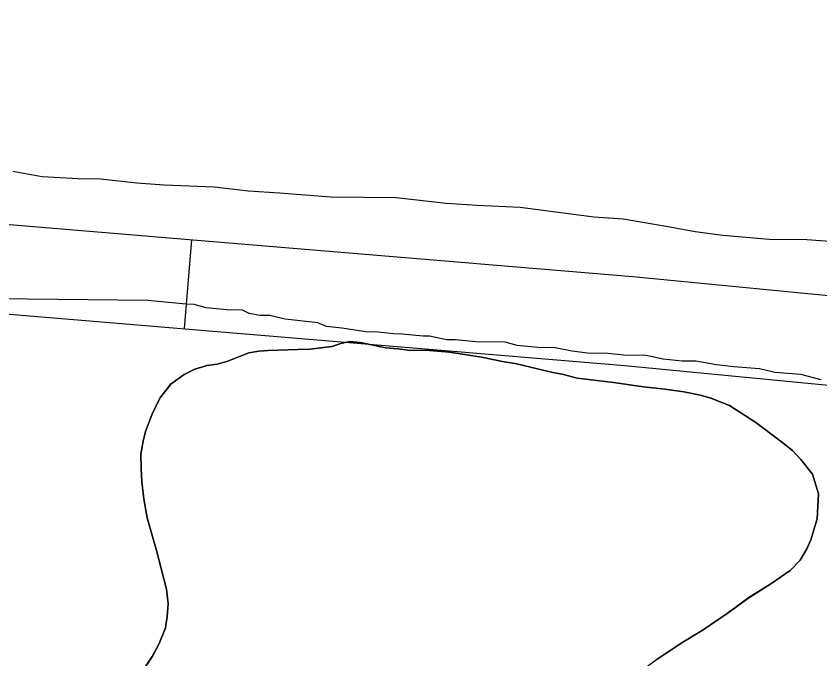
# Model space of a CAD drawing. Extents: x 3148686 to 3186545, y 916144 to 941516.
# Drawn here: x 3179717.5 to 3179987.8, y 934995.7 to 935211.8 of the extents above; entities that cross this region are included whole.
import ezdxf

# ---------------------------------------------------------------- set-up
doc = ezdxf.new("R2010")
doc.units = 0
for name, color, linetype in [('V-ROAD-CNTR', 7, 'Continuous'), ('V-SITE-VEGE', 7, 'Continuous'), ('V-TOPO-SHOR', 7, 'Continuous'), ('V-WETL-SWMP', 7, 'Continuous')]:
    doc.layers.add(name, color=color, linetype=linetype)

msp = doc.modelspace()

# ---------------------------------------------------------------- linework, layer by layer
at = {"layer": 'V-ROAD-CNTR'}
msp.add_line((3179776.49, 935136.6), (3179774, 935106.7), dxfattribs=at)
for points in [[(3175951.32, 935211.8), (3176382.31, 935208.67), (3176470.6, 935209.6), (3176620.78, 935196.58), (3176864.83, 935191.84), (3177214.84, 935190.02), (3178164.41, 935185), (3178868.75, 935178), (3178994.53, 935168.06), (3179310.41, 935168.46), (3179684.66, 935144.26), (3179924.91, 935124.21), (3180138.28, 935103.59), (3180300.84, 935086.1), (3180461.13, 935080.63), (3180887.76, 935085.54), (3181317.81, 935087.07), (3181732.49, 935083.41), (3182167.95, 935086.35), (3182851.89, 935081.79)], [(3175933.2, 935181.93), (3176382.36, 935178.67), (3176469.45, 935179.58), (3176619.19, 935166.61), (3176864.47, 935161.84), (3177214.68, 935160.02), (3178164.18, 935155), (3178867.42, 935148.01), (3178993.37, 935138.06), (3179309.47, 935138.46), (3179682.44, 935114.34), (3179922.22, 935094.33), (3180135.23, 935073.75), (3180298.72, 935056.15), (3180460.79, 935050.63), (3180887.99, 935055.54), (3181317.73, 935057.06), (3181732.46, 935053.41), (3182167.95, 935056.35), (3182851.79, 935051.79)]]:
    msp.add_lwpolyline(points, dxfattribs=at)
at = {"layer": 'V-SITE-VEGE'}
for p, q in [((3179726.26, 935157.73), (3179716.45, 935159.56)), ((3179738.4, 935157.02), (3179726.26, 935157.73)), ((3179745.92, 935156.94), (3179738.4, 935157.02)), ((3179758.05, 935155.66), (3179745.92, 935156.94)), ((3179767.29, 935154.99), (3179758.05, 935155.66)), ((3179784.06, 935154.24), (3179767.29, 935154.99)), ((3179795.61, 935152.96), (3179784.06, 935154.24)), ((3179806.01, 935152.27), (3179795.61, 935152.96)), ((3179823.35, 935150.94), (3179806.01, 935152.27)), ((3179845.32, 935150.71), (3179823.35, 935150.94)), ((3179862.07, 935148.8), (3179845.32, 935150.71)), ((3179872.47, 935148.11), (3179862.07, 935148.8)), ((3179886.93, 935147.39), (3179872.47, 935148.11)), ((3179911.76, 935144.24), (3179886.93, 935147.39)), ((3179921.58, 935143.56), (3179911.76, 935144.24)), ((3179936.02, 935141.09), (3179921.58, 935143.56)), ((3179945.83, 935139.26), (3179936.02, 935141.09)), ((3179955.07, 935138.01), (3179945.83, 935139.26)), ((3179970.67, 935136.69), (3179955.07, 935138.01)), ((3179983.39, 935136.56), (3179970.67, 935136.69)), ((3180002.46, 935135.2), (3179983.39, 935136.56)), ((3179761.8, 935116.17), (3179709.18, 935116.72)), ((3179774.51, 935114.88), (3179761.8, 935116.17)), ((3179777.4, 935114.86), (3179774.51, 935114.88)), ((3179781.44, 935113.66), (3179777.4, 935114.86)), ((3179788.37, 935113.01), (3179781.44, 935113.66)), ((3179793.58, 935112.95), (3179788.37, 935113.01)), ((3179795.88, 935111.77), (3179793.58, 935112.95)), ((3179799.34, 935111.16), (3179795.88, 935111.77)), ((3179802.81, 935111.12), (3179799.34, 935111.16)), ((3179808, 935109.91), (3179802.81, 935111.12)), ((3179818.98, 935108.64), (3179808, 935109.91)), ((3179821.86, 935107.45), (3179818.98, 935108.64)), ((3179827.05, 935106.82), (3179821.86, 935107.45)), ((3179835.14, 935105.58), (3179827.05, 935106.82)), ((3179839.19, 935105.54), (3179835.14, 935105.58)), ((3179844.38, 935104.91), (3179839.19, 935105.54)), ((3179847.27, 935104.88), (3179844.38, 935104.91)), ((3179854.21, 935104.23), (3179847.27, 935104.88)), ((3179856.52, 935104.2), (3179854.21, 935104.23)), ((3179862.29, 935102.99), (3179856.52, 935104.2)), ((3179823.71, 935100.67), (3179826.7, 935101.71)), ((3179826.7, 935101.71), (3179829.7, 935102.34)), ((3179829.7, 935102.34), (3179833.31, 935101.99)), ((3179833.31, 935101.99), (3179841.74, 935100.28)), ((3179865.18, 935102.96), (3179862.29, 935102.99)), ((3179872.12, 935102.31), (3179865.18, 935102.96)), ((3179881.94, 935102.2), (3179872.12, 935102.31)), ((3179885.98, 935101.01), (3179881.94, 935102.2)), ((3179788.33, 935095.63), (3179795.7, 935098.53)), ((3179795.7, 935098.53), (3179799.1, 935099.17)), ((3179799.1, 935099.17), (3179802.3, 935099.41)), ((3179802.3, 935099.41), (3179812.11, 935099.73)), ((3179812.11, 935099.73), (3179816.31, 935099.78)), ((3179816.31, 935099.78), (3179823.71, 935100.67)), ((3179841.74, 935100.28), (3179845.95, 935099.93)), ((3179845.95, 935099.93), (3179849.96, 935099.38)), ((3179849.96, 935099.38), (3179855.16, 935099.45)), ((3179855.16, 935099.45), (3179863.18, 935098.74)), ((3179863.18, 935098.74), (3179874.01, 935097.07)), ((3179892.91, 935100.36), (3179885.98, 935101.01)), ((3179898.7, 935100.3), (3179892.91, 935100.36)), ((3179904.47, 935099.08), (3179898.7, 935100.3)), ((3179909.67, 935098.45), (3179904.47, 935099.08)), ((3179916.6, 935098.38), (3179909.67, 935098.45)), ((3179874.01, 935097.07), (3179881.64, 935095.56)), ((3179921.8, 935097.74), (3179916.6, 935098.38)), ((3179929.32, 935097.67), (3179921.8, 935097.74)), ((3179935.09, 935096.45), (3179929.32, 935097.67)), ((3179941.45, 935095.8), (3179935.09, 935096.45)), ((3179946.07, 935095.76), (3179941.45, 935095.8)), ((3179953, 935094.53), (3179946.07, 935095.76)), ((3179773.96, 935091.26), (3179777.54, 935093.1)), ((3179777.54, 935093.1), (3179781.73, 935094.35)), ((3179781.73, 935094.35), (3179785.13, 935094.8)), ((3179785.13, 935094.8), (3179788.33, 935095.63)), ((3179881.64, 935095.56), (3179885.25, 935095)), ((3179885.25, 935095), (3179897.91, 935091.95)), ((3179958.78, 935093.89), (3179953, 935094.53)), ((3179967.44, 935093.22), (3179958.78, 935093.89)), ((3179972.63, 935092.01), (3179967.44, 935093.22)), ((3179769.59, 935088.2), (3179773.96, 935091.26)), ((3179897.91, 935091.95), (3179901.12, 935091.39)), ((3179901.12, 935091.39), (3179906.14, 935090.05)), ((3179981.3, 935091.34), (3179972.63, 935092.01)), ((3179988.22, 935089.54), (3179981.3, 935091.34)), ((3179765.85, 935083.35), (3179769.59, 935088.2)), ((3179906.14, 935090.05), (3179918.37, 935088.59)), ((3179918.37, 935088.59), (3179928.4, 935087.11)), ((3179928.4, 935087.11), (3179935.62, 935086.4)), ((3179935.62, 935086.4), (3179942.04, 935085.47)), ((3179942.04, 935085.47), (3179947.66, 935084.34)), ((3179763.11, 935077.71), (3179765.85, 935083.35)), ((3179947.66, 935084.34), (3179951.07, 935083.38)), ((3179951.07, 935083.38), (3179957.32, 935080.85)), ((3179957.32, 935080.85), (3179966.19, 935075.15)), ((3179760.98, 935072.08), (3179763.11, 935077.71)), ((3179966.19, 935075.15), (3179974.88, 935068.65)), ((3179760.21, 935068.86), (3179760.98, 935072.08)), ((3179759.47, 935064.45), (3179760.21, 935068.86)), ((3179974.88, 935068.65), (3179978.52, 935065.69)), ((3179759.52, 935059.64), (3179759.47, 935064.45)), ((3179978.52, 935065.69), (3179981.36, 935062.72)), ((3179981.36, 935062.72), (3179985.23, 935057.76)), ((3179759.78, 935055.24), (3179759.52, 935059.64)), ((3179760.45, 935049.44), (3179759.78, 935055.24)), ((3179985.23, 935057.76), (3179987.31, 935051.18)), ((3179987.31, 935051.18), (3179986.81, 935042.76)), ((3179761.53, 935043.05), (3179760.45, 935049.44)), ((3179764.66, 935032.07), (3179761.53, 935043.05)), ((3179986.81, 935042.76), (3179984.69, 935035.73)), ((3179984.69, 935035.73), (3179983.33, 935032.71)), ((3179768.02, 935019.1), (3179764.66, 935032.07)), ((3179983.33, 935032.71), (3179981.17, 935028.88)), ((3179981.17, 935028.88), (3179977.81, 935025.43)), ((3179977.81, 935025.43), (3179971.25, 935020.95)), ((3179971.25, 935020.95), (3179963.9, 935016.25)), ((3179768.68, 935014.3), (3179768.02, 935019.1)), ((3179963.9, 935016.25), (3179956.56, 935010.96)), ((3179768.33, 935009.89), (3179768.68, 935014.3)), ((3179767.78, 935006.08), (3179768.33, 935009.89)), ((3179956.56, 935010.96), (3179948.21, 935005.25)), ((3179765.64, 935000.85), (3179767.78, 935006.08)), ((3179948.21, 935005.25), (3179941.06, 935000.96)), ((3179763.29, 934996.41), (3179765.64, 935000.85)), ((3179941.06, 935000.96), (3179933.31, 934995.66)), ((3179760.14, 934991.77), (3179763.29, 934996.41))]:
    msp.add_line(p, q, dxfattribs=at)
at = {"layer": 'V-TOPO-SHOR'}
for points in [[(3179951.07, 935083.38), (3179947.66, 935084.34), (3179942.04, 935085.47), (3179935.62, 935086.4), (3179928.4, 935087.11), (3179918.37, 935088.59), (3179906.14, 935090.05), (3179901.12, 935091.39), (3179897.91, 935091.95), (3179885.25, 935095), (3179881.64, 935095.56), (3179874.01, 935097.07), (3179863.18, 935098.74), (3179855.16, 935099.45), (3179849.96, 935099.38), (3179845.95, 935099.93), (3179841.74, 935100.28), (3179833.31, 935101.99), (3179829.7, 935102.34), (3179826.7, 935101.71), (3179823.71, 935100.67), (3179816.31, 935099.78), (3179812.11, 935099.73)], [(3179812.11, 935099.73), (3179802.3, 935099.41), (3179799.1, 935099.17), (3179795.7, 935098.53), (3179788.33, 935095.63), (3179785.13, 935094.8), (3179781.73, 935094.35), (3179777.54, 935093.1), (3179773.96, 935091.26), (3179769.59, 935088.2), (3179765.85, 935083.35), (3179763.11, 935077.71), (3179760.98, 935072.08), (3179760.21, 935068.86), (3179759.47, 935064.45), (3179759.52, 935059.64), (3179759.78, 935055.24), (3179760.45, 935049.44), (3179761.53, 935043.05), (3179764.66, 935032.07), (3179768.02, 935019.1), (3179768.68, 935014.3), (3179768.33, 935009.89), (3179767.78, 935006.08), (3179765.64, 935000.85), (3179763.29, 934996.41), (3179760.14, 934991.77)], [(3179933.31, 934995.66), (3179941.06, 935000.96), (3179948.21, 935005.25), (3179956.56, 935010.96), (3179963.9, 935016.25), (3179971.25, 935020.95), (3179977.81, 935025.43), (3179981.17, 935028.88), (3179983.33, 935032.71), (3179984.69, 935035.73), (3179986.81, 935042.76), (3179987.31, 935051.18), (3179985.23, 935057.76), (3179981.36, 935062.72), (3179978.52, 935065.69), (3179974.88, 935068.65), (3179966.19, 935075.15), (3179957.32, 935080.85), (3179951.07, 935083.38)]]:
    msp.add_lwpolyline(points, dxfattribs=at)
at = {"layer": 'V-WETL-SWMP'}
for p, q in [((3179823.72, 935100.68), (3179826.71, 935101.72)), ((3179823.72, 935100.68), (3179826.71, 935101.72)), ((3179826.71, 935101.72), (3179829.71, 935102.35)), ((3179826.71, 935101.72), (3179829.71, 935102.35)), ((3179829.71, 935102.35), (3179833.32, 935102)), ((3179829.71, 935102.35), (3179833.32, 935102)), ((3179833.32, 935102), (3179841.75, 935100.3)), ((3179833.32, 935102), (3179841.75, 935100.3)), ((3179788.34, 935095.65), (3179795.71, 935098.54)), ((3179788.34, 935095.65), (3179795.71, 935098.54)), ((3179795.71, 935098.54), (3179799.11, 935099.18)), ((3179795.71, 935098.54), (3179799.11, 935099.18)), ((3179799.11, 935099.18), (3179802.31, 935099.42)), ((3179799.11, 935099.18), (3179802.31, 935099.42)), ((3179802.31, 935099.42), (3179812.12, 935099.74)), ((3179802.31, 935099.42), (3179812.12, 935099.74)), ((3179812.12, 935099.74), (3179816.32, 935099.79)), ((3179812.12, 935099.74), (3179816.32, 935099.79)), ((3179816.32, 935099.79), (3179823.72, 935100.68)), ((3179816.32, 935099.79), (3179823.72, 935100.68)), ((3179841.75, 935100.3), (3179845.96, 935099.95)), ((3179841.75, 935100.3), (3179845.96, 935099.95)), ((3179845.96, 935099.95), (3179849.97, 935099.39)), ((3179845.96, 935099.95), (3179849.97, 935099.39)), ((3179849.97, 935099.39), (3179855.17, 935099.46)), ((3179849.97, 935099.39), (3179855.17, 935099.46)), ((3179855.17, 935099.46), (3179863.19, 935098.75)), ((3179855.17, 935099.46), (3179863.19, 935098.75)), ((3179863.19, 935098.75), (3179874.03, 935097.08)), ((3179863.19, 935098.75), (3179874.03, 935097.08)), ((3179874.03, 935097.08), (3179881.65, 935095.57)), ((3179874.03, 935097.08), (3179881.65, 935095.57)), ((3179773.97, 935091.27), (3179777.56, 935093.11)), ((3179773.97, 935091.27), (3179777.56, 935093.11)), ((3179777.56, 935093.11), (3179781.75, 935094.37)), ((3179777.56, 935093.11), (3179781.75, 935094.37)), ((3179781.75, 935094.37), (3179785.14, 935094.81)), ((3179781.75, 935094.37), (3179785.14, 935094.81)), ((3179785.14, 935094.81), (3179788.34, 935095.65)), ((3179785.14, 935094.81), (3179788.34, 935095.65)), ((3179881.65, 935095.57), (3179885.27, 935095.01)), ((3179881.65, 935095.57), (3179885.27, 935095.01)), ((3179885.27, 935095.01), (3179897.92, 935091.96)), ((3179885.27, 935095.01), (3179897.92, 935091.96)), ((3179769.6, 935088.21), (3179773.97, 935091.27)), ((3179769.6, 935088.21), (3179773.97, 935091.27)), ((3179897.92, 935091.96), (3179901.13, 935091.4)), ((3179897.92, 935091.96), (3179901.13, 935091.4)), ((3179901.13, 935091.4), (3179906.15, 935090.06)), ((3179901.13, 935091.4), (3179906.15, 935090.06)), ((3179765.86, 935083.36), (3179769.6, 935088.21)), ((3179765.86, 935083.36), (3179769.6, 935088.21)), ((3179906.15, 935090.06), (3179918.38, 935088.61)), ((3179906.15, 935090.06), (3179918.38, 935088.61)), ((3179918.38, 935088.61), (3179928.41, 935087.12)), ((3179918.38, 935088.61), (3179928.41, 935087.12)), ((3179928.41, 935087.12), (3179935.63, 935086.41)), ((3179928.41, 935087.12), (3179935.63, 935086.41)), ((3179935.63, 935086.41), (3179942.05, 935085.49)), ((3179935.63, 935086.41), (3179942.05, 935085.49)), ((3179942.05, 935085.49), (3179947.67, 935084.35)), ((3179942.05, 935085.49), (3179947.67, 935084.35)), ((3179763.12, 935077.72), (3179765.86, 935083.36)), ((3179763.12, 935077.72), (3179765.86, 935083.36)), ((3179947.67, 935084.35), (3179951.09, 935083.39)), ((3179947.67, 935084.35), (3179951.09, 935083.39)), ((3179951.09, 935083.39), (3179957.33, 935080.87)), ((3179951.09, 935083.39), (3179957.33, 935080.87)), ((3179957.33, 935080.87), (3179966.2, 935075.17)), ((3179957.33, 935080.87), (3179966.2, 935075.17)), ((3179760.99, 935072.09), (3179763.12, 935077.72)), ((3179760.99, 935072.09), (3179763.12, 935077.72)), ((3179966.2, 935075.17), (3179974.89, 935068.66)), ((3179966.2, 935075.17), (3179974.89, 935068.66)), ((3179760.23, 935068.88), (3179760.99, 935072.09)), ((3179760.23, 935068.88), (3179760.99, 935072.09)), ((3179759.48, 935064.46), (3179760.23, 935068.88)), ((3179759.48, 935064.46), (3179760.23, 935068.88)), ((3179974.89, 935068.66), (3179978.53, 935065.7)), ((3179974.89, 935068.66), (3179978.53, 935065.7)), ((3179759.54, 935059.66), (3179759.48, 935064.46)), ((3179759.54, 935059.66), (3179759.48, 935064.46)), ((3179978.53, 935065.7), (3179981.37, 935062.73)), ((3179978.53, 935065.7), (3179981.37, 935062.73)), ((3179981.37, 935062.73), (3179985.24, 935057.77)), ((3179981.37, 935062.73), (3179985.24, 935057.77)), ((3179759.79, 935055.25), (3179759.54, 935059.66)), ((3179759.79, 935055.25), (3179759.54, 935059.66)), ((3179760.46, 935049.45), (3179759.79, 935055.25)), ((3179760.46, 935049.45), (3179759.79, 935055.25)), ((3179985.24, 935057.77), (3179987.32, 935051.19)), ((3179985.24, 935057.77), (3179987.32, 935051.19)), ((3179987.32, 935051.19), (3179986.82, 935042.77)), ((3179987.32, 935051.19), (3179986.82, 935042.77)), ((3179761.54, 935043.06), (3179760.46, 935049.45)), ((3179761.54, 935043.06), (3179760.46, 935049.45)), ((3179764.67, 935032.08), (3179761.54, 935043.06)), ((3179764.67, 935032.08), (3179761.54, 935043.06)), ((3179986.82, 935042.77), (3179984.7, 935035.74)), ((3179986.82, 935042.77), (3179984.7, 935035.74)), ((3179984.7, 935035.74), (3179983.34, 935032.72)), ((3179984.7, 935035.74), (3179983.34, 935032.72)), ((3179768.04, 935019.11), (3179764.67, 935032.08)), ((3179768.04, 935019.11), (3179764.67, 935032.08)), ((3179983.34, 935032.72), (3179981.18, 935028.89)), ((3179983.34, 935032.72), (3179981.18, 935028.89)), ((3179981.18, 935028.89), (3179977.82, 935025.44)), ((3179981.18, 935028.89), (3179977.82, 935025.44)), ((3179977.82, 935025.44), (3179971.26, 935020.96)), ((3179977.82, 935025.44), (3179971.26, 935020.96)), ((3179971.26, 935020.96), (3179963.91, 935016.26)), ((3179971.26, 935020.96), (3179963.91, 935016.26)), ((3179768.69, 935014.31), (3179768.04, 935019.11)), ((3179768.69, 935014.31), (3179768.04, 935019.11)), ((3179963.91, 935016.26), (3179956.57, 935010.97)), ((3179963.91, 935016.26), (3179956.57, 935010.97)), ((3179768.35, 935009.9), (3179768.69, 935014.31)), ((3179768.35, 935009.9), (3179768.69, 935014.31)), ((3179767.79, 935006.09), (3179768.35, 935009.9)), ((3179767.79, 935006.09), (3179768.35, 935009.9)), ((3179956.57, 935010.97), (3179948.22, 935005.26)), ((3179956.57, 935010.97), (3179948.22, 935005.26)), ((3179765.65, 935000.86), (3179767.79, 935006.09)), ((3179765.65, 935000.86), (3179767.79, 935006.09)), ((3179948.22, 935005.26), (3179941.07, 935000.97)), ((3179948.22, 935005.26), (3179941.07, 935000.97)), ((3179763.3, 934996.42), (3179765.65, 935000.86)), ((3179763.3, 934996.42), (3179765.65, 935000.86)), ((3179941.07, 935000.97), (3179933.32, 934995.67)), ((3179941.07, 935000.97), (3179933.32, 934995.67)), ((3179760.16, 934991.78), (3179763.3, 934996.42)), ((3179760.16, 934991.78), (3179763.3, 934996.42)), ((3179933.32, 934995.67), (3179929.35, 934992.82)), ((3179933.32, 934995.67), (3179929.35, 934992.82))]:
    msp.add_line(p, q, dxfattribs=at)

doc.saveas('drawing.dxf')
